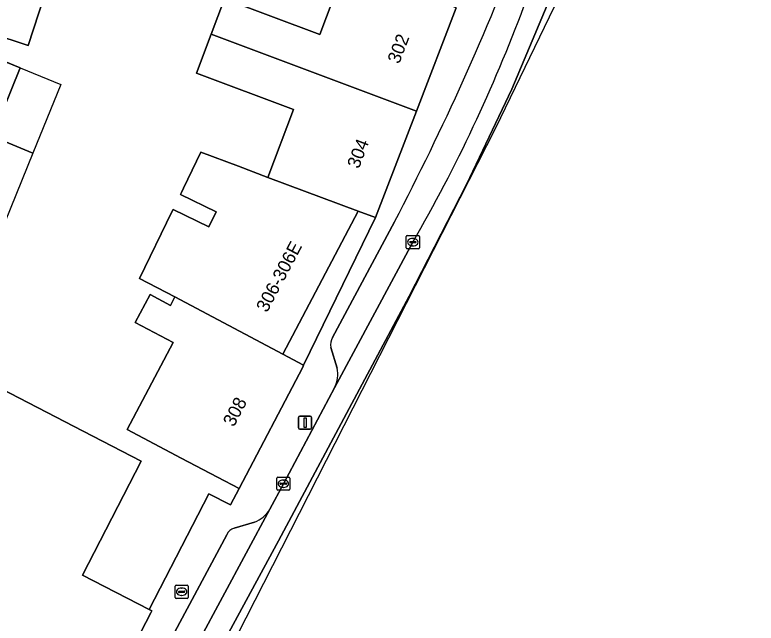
# Model space of a CAD drawing. Extents: x 159217 to 160349, y 381246 to 382172.
# Drawn here: x 160217.6 to 160274.3, y 381751.4 to 381797.8 of the extents above; entities that cross this region are included whole.
import ezdxf

# ---------------------------------------------------------------- set-up
doc = ezdxf.new("R2010")
doc.units = 0
for name, color, linetype in [('IMGEO_Brandkraan', 7, 'Continuous'), ('IMGEO_Erf', 7, 'Continuous'), ('IMGEO_Kolk', 7, 'Continuous'), ('IMGEO_Lichtmast', 7, 'Continuous'), ('IMGEO_Pand', 7, 'Continuous'), ('IMGEO_Pand_nummerreeks', 7, 'Continuous'), ('IMGEO_Pand_vergunning_verleend', 7, 'Continuous'), ('IMGEO_Parkeervlak_open', 7, 'Continuous'), ('IMGEO_Rijbaan_lokaal_gesloten', 7, 'Continuous'), ('IMGEO_Voetpad_open', 7, 'Continuous')]:
    doc.layers.add(name, color=color, linetype=linetype)

msp = doc.modelspace()

# ---------------------------------------------------------------- linework, layer by layer
at = {"layer": 'IMGEO_Brandkraan'}
for p, q in [((160229.954, 381754.267), (160230.806, 381754.267)), ((160229.879, 381753.341), (160229.879, 381754.193)), ((160230.138, 381753.761), (160230.138, 381753.773)), ((160230.576, 381753.724), (160230.178, 381753.724)), ((160230.181, 381753.81), (160230.579, 381753.81)), ((160230.367, 381754.047), (160230.392, 381754.047)), ((160230.622, 381753.773), (160230.622, 381753.761)), ((160230.88, 381754.193), (160230.88, 381753.341)), ((160230.806, 381753.267), (160229.954, 381753.267)), ((160230.39, 381753.487), (160230.365, 381753.487))]:
    msp.add_line(p, q, dxfattribs=at)
for points in [[(160229.954, 381754.267), (160230.806, 381754.267)], [(160229.879, 381753.341), (160229.879, 381754.193)], [(160230.88, 381754.193), (160230.88, 381753.341)], [(160230.806, 381753.267), (160229.954, 381753.267)]]:
    msp.add_lwpolyline(points, dxfattribs=at)
for centre, radius, start, end in [((160229.956, 381754.191), 0.0765, 91.552, 178.448), ((160229.956, 381754.191), 0.0765, 91.552, 178.448), ((160230.804, 381754.191), 0.0765, 1.552, 88.448), ((160230.804, 381754.191), 0.0765, 1.552, 88.448), ((160230.178, 381753.77), 0.0403, 85.8775, 175.7526), ((160230.175, 381753.76), 0.0366, 178.938, 274.7102), ((160230.579, 381753.767), 0.043, 264.8664, 352.4533), ((160230.583, 381753.772), 0.0386, 1.7309, 96.639), ((160229.956, 381753.343), 0.0765, 181.552, 268.448), ((160229.956, 381753.343), 0.0765, 181.552, 268.448), ((160230.804, 381753.343), 0.0765, 271.552, 358.448), ((160230.804, 381753.343), 0.0765, 271.552, 358.448)]:
    msp.add_arc(centre, radius, start, end, dxfattribs=at)
for centre, major_axis, ratio, start_param, end_param in [((160230.366, 381753.767), (-0.387, 0.002), 0.722429, 4.712389, 7.853982), ((160230.391, 381753.767), (-0.39, 0.002), 0.717154, 1.570796, 4.712389)]:
    msp.add_ellipse(centre, major_axis=major_axis, ratio=ratio, start_param=start_param, end_param=end_param, dxfattribs=at)
at = {"layer": 'IMGEO_Erf'}
for points in [[(160221.127, 381803.055), (160218.648, 381795.473), (160215.783, 381796.409)], [(160209.569, 381772.902), (160222.855, 381766.032), (160227.298, 381763.741), (160222.811, 381755.04), (160227.899, 381752.415), (160232.457, 381761.252), (160234.116, 381760.396), (160234.774, 381761.642), (160233.111, 381762.52), (160230.353, 381763.976), (160226.225, 381766.153), (160229.727, 381772.797), (160226.831, 381774.326), (160227.962, 381776.468), (160229.539, 381775.635), (160229.851, 381776.275), (160227.167, 381777.697), (160229.637, 381782.768), (160229.725, 381782.95), (160232.454, 381781.621), (160233.014, 381782.772), (160230.285, 381784.101), (160230.357, 381784.249), (160230.524, 381784.59), (160231.855, 381787.325), (160234.709, 381786.252), (160236.972, 381785.401), (160238.923, 381790.595), (160231.523, 381793.374), (160232.641, 381796.351), (160233.658, 381799.058), (160240.942, 381796.323), (160242.895, 381801.526)], [(160215.239, 381794.906), (160218.049, 381793.764), (160213.792, 381783.292)]]:
    msp.add_lwpolyline(points, dxfattribs=at)
msp.add_lwpolyline([(160239.695, 381771.062), (160245.195, 381782.333), (160243.868, 381782.836), (160238.097, 381771.906)], close=True, dxfattribs=at)
at = {"layer": 'IMGEO_Kolk'}
for p, q in [((160247.537, 381780.035), (160247.537, 381780.887)), ((160247.612, 381780.961), (160248.464, 381780.961)), ((160248.538, 381780.887), (160248.538, 381780.035)), ((160247.796, 381780.455), (160247.796, 381780.467)), ((160248.234, 381780.418), (160247.836, 381780.418)), ((160247.839, 381780.504), (160248.237, 381780.504)), ((160248.025, 381780.741), (160248.05, 381780.741)), ((160248.28, 381780.467), (160248.28, 381780.455)), ((160248.464, 381779.961), (160247.612, 381779.961)), ((160248.048, 381780.181), (160248.023, 381780.181)), ((160237.649, 381761.592), (160237.649, 381762.444)), ((160237.724, 381762.518), (160238.576, 381762.518)), ((160238.137, 381762.298), (160238.162, 381762.298)), ((160238.65, 381762.444), (160238.65, 381761.592)), ((160237.908, 381762.012), (160237.908, 381762.024)), ((160238.346, 381761.975), (160237.948, 381761.975)), ((160237.951, 381762.061), (160238.349, 381762.061)), ((160238.16, 381761.738), (160238.135, 381761.738)), ((160238.392, 381762.024), (160238.392, 381762.012)), ((160238.576, 381761.518), (160237.724, 381761.518))]:
    msp.add_line(p, q, dxfattribs=at)
for points in [[(160247.537, 381780.035), (160247.537, 381780.887)], [(160247.612, 381780.961), (160248.464, 381780.961)], [(160248.538, 381780.887), (160248.538, 381780.035)], [(160248.464, 381779.961), (160247.612, 381779.961)], [(160237.649, 381761.592), (160237.649, 381762.444)], [(160237.724, 381762.518), (160238.576, 381762.518)], [(160238.65, 381762.444), (160238.65, 381761.592)], [(160238.576, 381761.518), (160237.724, 381761.518)]]:
    msp.add_lwpolyline(points, dxfattribs=at)
for centre, radius, start, end in [((160247.614, 381780.885), 0.0765, 91.552, 178.448), ((160247.614, 381780.885), 0.0765, 91.552, 178.448), ((160248.462, 381780.885), 0.0765, 1.552, 88.448), ((160248.462, 381780.885), 0.0765, 1.552, 88.448), ((160247.836, 381780.464), 0.0403, 85.8775, 175.7526), ((160247.833, 381780.454), 0.0366, 178.938, 274.7102), ((160248.237, 381780.461), 0.043, 264.8664, 352.4533), ((160248.241, 381780.466), 0.0386, 1.7309, 96.639), ((160247.614, 381780.037), 0.0765, 181.552, 268.448), ((160247.614, 381780.037), 0.0765, 181.552, 268.448), ((160248.462, 381780.037), 0.0765, 271.552, 358.448), ((160248.462, 381780.037), 0.0765, 271.552, 358.448), ((160237.726, 381762.442), 0.0765, 91.552, 178.448), ((160237.726, 381762.442), 0.0765, 91.552, 178.448), ((160238.574, 381762.442), 0.0765, 1.552, 88.448), ((160238.574, 381762.442), 0.0765, 1.552, 88.448), ((160237.948, 381762.021), 0.0403, 85.8775, 175.7526), ((160237.945, 381762.011), 0.0366, 178.938, 274.7102), ((160238.349, 381762.018), 0.043, 264.8664, 352.4533), ((160238.353, 381762.023), 0.0386, 1.7309, 96.639), ((160237.726, 381761.594), 0.0765, 181.552, 268.448), ((160237.726, 381761.594), 0.0765, 181.552, 268.448), ((160238.574, 381761.594), 0.0765, 271.552, 358.448), ((160238.574, 381761.594), 0.0765, 271.552, 358.448)]:
    msp.add_arc(centre, radius, start, end, dxfattribs=at)
for centre, major_axis, ratio, start_param, end_param in [((160248.024, 381780.461), (-0.387, 0.002), 0.722429, 4.712389, 7.853982), ((160248.049, 381780.461), (-0.39, 0.002), 0.717154, 1.570796, 4.712389), ((160238.136, 381762.018), (-0.387, 0.002), 0.722429, 4.712389, 7.853982), ((160238.161, 381762.018), (-0.39, 0.002), 0.717154, 1.570796, 4.712389)]:
    msp.add_ellipse(centre, major_axis=major_axis, ratio=ratio, start_param=start_param, end_param=end_param, dxfattribs=at)
at = {"layer": 'IMGEO_Lichtmast'}
for p, q in [((160239.309, 381766.276), (160239.309, 381767.076)), ((160239.309, 381767.076), (160239.309, 381766.276)), ((160239.409, 381767.176), (160240.199, 381767.176)), ((160240.199, 381767.176), (160239.409, 381767.176)), ((160240.299, 381767.076), (160240.299, 381766.276)), ((160240.299, 381766.276), (160240.299, 381767.076)), ((160240.199, 381766.176), (160239.409, 381766.176)), ((160239.409, 381766.176), (160240.199, 381766.176))]:
    msp.add_line(p, q, dxfattribs=at)
msp.add_lwpolyline([(160239.729, 381767.051), (160239.879, 381767.051), (160239.879, 381766.301), (160239.729, 381766.301), (160239.729, 381767.051)], dxfattribs=at)
for centre, start, end in [((160239.409, 381767.076), 90, 180), ((160239.409, 381767.076), 90, 180), ((160240.199, 381767.076), 0, 90), ((160240.199, 381767.076), 360, 90), ((160239.409, 381766.276), 180, 270), ((160239.409, 381766.276), 180, 270), ((160240.199, 381766.276), 270, 0), ((160240.199, 381766.276), 270, 0)]:
    msp.add_arc(centre, 0.1, start, end, dxfattribs=at)
at = {"layer": 'IMGEO_Pand'}
for points in [[(160221.127, 381803.055), (160213.508, 381805.545), (160211.03, 381797.963), (160215.783, 381796.409), (160218.648, 381795.473)], [(160232.641, 381796.351), (160248.322, 381790.462), (160251.357, 381798.349), (160246.677, 381800.106), (160242.895, 381801.526), (160240.942, 381796.323), (160233.658, 381799.058)], [(160206.765, 381786.136), (160213.792, 381783.292), (160218.049, 381793.764), (160215.239, 381794.906), (160210.607, 381796.789)], [(160243.868, 381782.836), (160245.195, 381782.333), (160248.322, 381790.462), (160232.641, 381796.351), (160231.523, 381793.374), (160238.923, 381790.595), (160236.972, 381785.401)], [(160243.868, 381782.836), (160236.972, 381785.401), (160234.709, 381786.252), (160231.855, 381787.325), (160230.524, 381784.59), (160230.357, 381784.249), (160230.285, 381784.101), (160233.014, 381782.772), (160232.454, 381781.621), (160229.725, 381782.95), (160229.637, 381782.768), (160227.167, 381777.697), (160229.851, 381776.275), (160238.097, 381771.906)], [(160229.851, 381776.275), (160229.539, 381775.635), (160227.962, 381776.468), (160226.831, 381774.326), (160229.727, 381772.797), (160226.225, 381766.153), (160230.353, 381763.976), (160233.111, 381762.52), (160234.774, 381761.642), (160239.624, 381770.927), (160239.695, 381771.062), (160238.097, 381771.906)], [(160227.298, 381763.741), (160222.855, 381766.032), (160209.569, 381772.902), (160209.473, 381772.667), (160202.297, 381776.251), (160198.723, 381767.829), (160193.001, 381755.719), (160191.432, 381753.208), (160197.348, 381750), (160197.971, 381749.662), (160202.355, 381747.401), (160204.585, 381746.251), (160207.062, 381744.973), (160209.321, 381743.808), (160213.184, 381741.816), (160213.059, 381741.573), (160220.578, 381737.695), (160226.161, 381748.543), (160226.911, 381750), (160228.023, 381752.159), (160228.101, 381752.311), (160227.899, 381752.415), (160222.811, 381755.04)]]:
    msp.add_lwpolyline(points, close=True, dxfattribs=at)
at = {"layer": 'IMGEO_Pand_vergunning_verleend'}
for points in [[(160208.686, 381791.463), (160210.607, 381796.789), (160218.049, 381793.764), (160221.151, 381792.503), (160219.023, 381787.267), (160215.921, 381788.528)], [(160206.765, 381786.136), (160208.686, 381791.463), (160215.921, 381788.528), (160219.023, 381787.267), (160216.895, 381782.031), (160213.792, 381783.292)]]:
    msp.add_lwpolyline(points, close=True, dxfattribs=at)
at = {"layer": 'IMGEO_Parkeervlak_open'}
for points in [[(160246.635, 381782.005), (160241.911, 381773.185)], [(160242.061, 381769.351), (160248.036, 381780.46)], [(160241.767, 381772.421), (160242.25, 381770.851)], [(160218.013, 381724.258), (160218.977, 381726.124), (160220.464, 381729.003), (160229.398, 381745.723), (160231.695, 381750), (160237.107, 381760.076)], [(160235.933, 381759.085), (160234.389, 381758.618)], [(160233.824, 381758.12), (160229.477, 381750), (160217.722, 381728.04)]]:
    msp.add_lwpolyline(points, dxfattribs=at)
for centre, radius, start, end in [((160059.756, 381879.485), 210.775, 332.45254, 339.01487), ((160144.23, 381840.406), 119.872, 329.99434, 339.51575), ((160242.913, 381772.601), 1.16, 149.7443, 188.9077), ((160240.013, 381770.371), 2.288, 333.5237, 12.1135), ((160235.186, 381761.161), 2.207, 289.7959, 330.541), ((160234.596, 381757.814), 0.83, 104.4083, 158.3787)]:
    msp.add_arc(centre, radius, start, end, dxfattribs=at)
at = {"layer": 'IMGEO_Rijbaan_lokaal_gesloten'}
for points in [[(160237.783, 381757.665), (160247.764, 381776.33), (160252.141, 381784.856), (160255.596, 381792.153), (160259.435, 381801.293), (160262.89, 381810.203), (160265.884, 381819.189), (160268.725, 381829.098), (160270.798, 381836.202), (160271.057, 381837.469), (160269.275, 381837.887), (160269.243, 381837.757), (160268.405, 381834.366)], [(160248.036, 381780.46), (160242.061, 381769.351), (160238.147, 381762.018), (160237.107, 381760.076), (160231.695, 381750), (160229.398, 381745.723), (160220.464, 381729.003), (160218.977, 381726.124), (160220.505, 381725.34), (160223.425, 381731.165), (160237.783, 381757.665)]]:
    msp.add_lwpolyline(points, dxfattribs=at)
msp.add_lwpolyline([(160221.324, 381724.92), (160234.617, 381750.434), (160254.369, 381789.201), (160272.621, 381826.967), (160274.261, 381836.719), (160271.057, 381837.469), (160270.798, 381836.202), (160268.725, 381829.098), (160265.884, 381819.189), (160262.89, 381810.203), (160259.435, 381801.293), (160255.596, 381792.153), (160252.141, 381784.856), (160247.764, 381776.33), (160237.783, 381757.665), (160223.425, 381731.165), (160220.505, 381725.34), (160221.324, 381724.92)], close=True, dxfattribs=at)
msp.add_arc((160144.23, 381840.406), 119.872, 329.99434, 339.51575, dxfattribs=at)
at = {"layer": 'IMGEO_Voetpad_open'}
for points in [[(160251.357, 381798.349), (160248.322, 381790.462), (160245.195, 381782.333), (160239.695, 381771.062), (160239.624, 381770.927), (160234.774, 381761.642), (160234.116, 381760.396), (160232.457, 381761.252), (160227.899, 381752.415), (160228.101, 381752.311), (160228.023, 381752.159), (160226.911, 381750)], [(160241.911, 381773.185), (160246.635, 381782.005)], [(160242.25, 381770.851), (160241.767, 381772.421)], [(160237.107, 381760.076), (160238.147, 381762.018), (160242.061, 381769.351)], [(160234.389, 381758.618), (160235.933, 381759.085)], [(160217.722, 381728.04), (160229.477, 381750), (160233.824, 381758.12)]]:
    msp.add_lwpolyline(points, dxfattribs=at)
for centre, radius, start, end in [((160059.756, 381879.485), 210.775, 332.45254, 339.01487), ((160242.913, 381772.601), 1.16, 149.7443, 188.9077), ((160240.013, 381770.371), 2.288, 333.5237, 12.1135), ((160235.186, 381761.161), 2.207, 289.7959, 330.541), ((160234.596, 381757.814), 0.83, 104.4083, 158.3787)]:
    msp.add_arc(centre, radius, start, end, dxfattribs=at)

# ---------------------------------------------------------------- texts
at = {"layer": 'IMGEO_Pand_nummerreeks'}
for s, rotation, p in [('302', 68.9528, (160246.992, 381794.022)), ('304', 68.9597, (160243.912, 381786.016)), ('306-306E', 62.1659, (160236.9, 381775.037)), ('308', 62.4175, (160234.364, 381766.3))]:
    msp.add_text(s, height=1, rotation=rotation, dxfattribs=at).set_placement(p)

doc.saveas('drawing.dxf')
